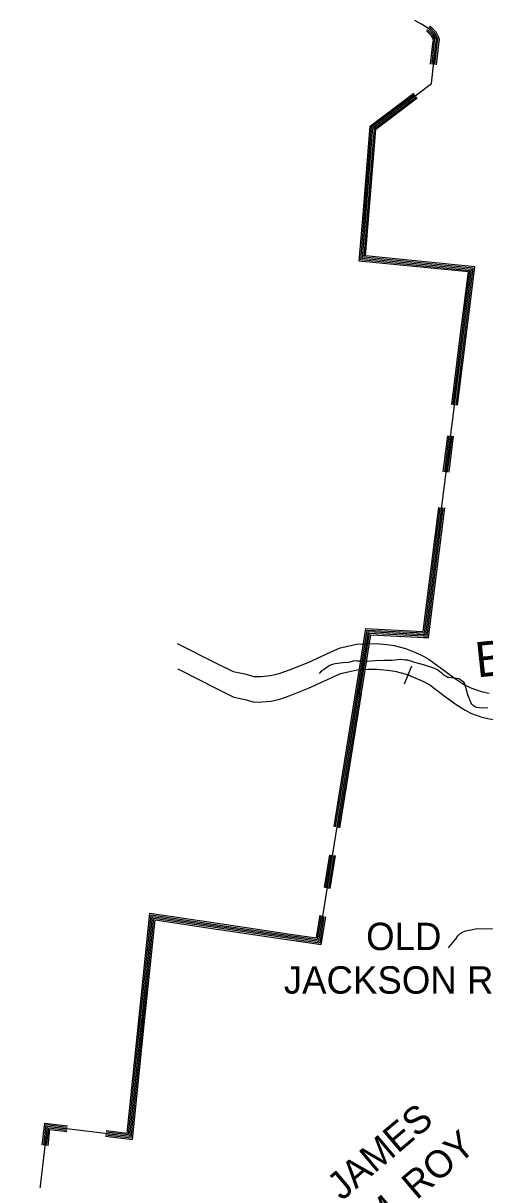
# Model space of a CAD drawing. Extents: x 1551132 to 1791609, y 378168 to 563823.
# Drawn here: x 1582937 to 1589174, y 408950 to 424575 of the extents above; entities that cross this region are included whole.
import ezdxf

# ---------------------------------------------------------------- set-up
doc = ezdxf.new("R2010")
doc.units = 0
for name, color, linetype in [('DESIGN - CONTOURS - Intermediate with optional Text', 7, 'Continuous'), ('DESIGN - DRAINAGE - Bridges and Cross Drains Size Text', 7, 'Continuous'), ('DESIGN - ROW - Right-of-Way and Easement Labels', 7, 'Continuous'), ('DESIGN - TRANSPORTATION - Text', 7, 'Continuous'), ('SURVEY - DRAINAGE - Natural Features', 7, 'Continuous')]:
    doc.layers.add(name, color=color, linetype=linetype)

msp = doc.modelspace()

# ---------------------------------------------------------------- linework, layer by layer
at = {"layer": 'DESIGN - CONTOURS - Intermediate with optional Text'}
msp.add_line((1588090.878, 415651.128), (1588189.084, 415891.868), dxfattribs=at)
for points in [[(1585018.709, 416197.099), (1585561.654, 415922.375), (1585774.491, 415817.739), (1585930.12, 415783.872), (1586051.751, 415750.404), (1586153.765, 415751.213), (1586277.904, 415763.78), (1586396.184, 415788.422), (1586536.781, 415840.849), (1586785.875, 415938.068), (1587041.219, 416057.238), (1587149.775, 416106.039), (1587218.107, 416135.273), (1587322.388, 416160.091), (1587440.685, 416186.742), (1587582.765, 416193.084), (1587706.779, 416193.634), (1587848.651, 416181.958), (1587950.482, 416166.75), (1588104.07, 416128.899), (1588235.475, 416075.289), (1588326.998, 416032.163), (1588422.42, 415980.978), (1588636.632, 415820.249), (1588777.504, 415718.463), (1588898.617, 415638.945), (1588986.14, 415595.86), (1589123.612, 415548.184), (1589231.334, 415522.892)], [(1585026.391, 415851.215), (1585569.337, 415576.491), (1585782.174, 415471.855), (1585937.803, 415437.988), (1586059.434, 415404.52), (1586161.448, 415405.329), (1586285.587, 415417.896), (1586403.867, 415442.538), (1586544.464, 415494.964), (1586793.558, 415592.184), (1587048.902, 415711.354), (1587157.458, 415760.155), (1587225.79, 415789.389), (1587330.071, 415814.207), (1587448.368, 415840.858), (1587590.448, 415847.199), (1587714.462, 415847.75), (1587856.334, 415836.074), (1587958.164, 415820.866), (1588111.753, 415783.015), (1588243.158, 415729.405), (1588334.681, 415686.279), (1588430.103, 415635.094), (1588644.315, 415474.365), (1588785.186, 415372.579), (1588906.3, 415293.061), (1588993.823, 415249.976), (1589131.295, 415202.3), (1589239.017, 415177.008)], [(1586901.522, 415642.569), (1587048.902, 415711.354), (1587157.458, 415760.155), (1587225.79, 415789.389), (1587330.071, 415814.207), (1587448.368, 415840.858), (1587488.559, 415842.649)], [(1587488.559, 415842.649), (1587590.448, 415847.199), (1587714.462, 415847.75), (1587856.334, 415836.074), (1587958.164, 415820.866), (1588111.753, 415783.015), (1588139.977, 415771.498)], [(1588139.977, 415771.498), (1588243.158, 415729.405), (1588334.681, 415686.279), (1588430.103, 415635.094), (1588644.315, 415474.365), (1588702.105, 415432.614)], [(1588702.105, 415432.614), (1588785.186, 415372.579), (1588906.3, 415293.061), (1588993.823, 415249.976), (1589131.295, 415202.3), (1589239.017, 415177.008), (1589297.533, 415170.374)]]:
    msp.add_lwpolyline(points, dxfattribs=at)
at = {"layer": 'DESIGN - TRANSPORTATION - Text'}
for points in [[(1589214.468, 415325.303), (1589136.428, 415322.212), (1589066.547, 415333.045), (1589038.639, 415341.379), (1589020.773, 415353.604), (1588999.048, 415377.896), (1588983.299, 415400.105), (1588969.657, 415432.306), (1588944.416, 415500.7), (1588919.567, 415603.127), (1588904.101, 415651.37), (1588892.326, 415671.537), (1588866.485, 415685.854), (1588820.878, 415720.439), (1588722.997, 415731.597), (1588689.039, 415736.006), (1588671.064, 415738.214), (1588649.223, 415752.489), (1588619.407, 415768.865), (1588591.7, 415795.224), (1588567.884, 415811.524), (1588534.176, 415837.95), (1588486.427, 415860.542), (1588346.93, 415906.235), (1588229.3, 415939.652), (1588159.56, 415962.503), (1588131.652, 415970.845), (1588097.653, 415971.236), (1588039.763, 415977.286), (1587924.065, 415967.644), (1587813.176, 415967.644), (1587687.838, 415962.819), (1587591.415, 415953.177), (1587504.642, 415957.994), (1587451.61, 415957.994), (1587413.044, 415962.819), (1587331.254, 415938.16), (1587257.189, 415933.026), (1587151.042, 415920.251), (1587098.91, 415908.842), (1587070.735, 415893.15), (1587010.228, 415847.799), (1586967.963, 415824.257), (1586937.822, 415790.056)], [(1588683.887, 412082.826), (1588698.386, 412103.002), (1588785.609, 412212.13), (1588809.992, 412245.889), (1588834.325, 412275.64), (1588854.458, 412287.423), (1588912.74, 412312.774), (1588988.888, 412325.899), (1589065.111, 412345.033), (1589175.05, 412339.742), (1589301.131, 412346.275), (1589405.145, 412347.059), (1589545.158, 412347.417), (1589725.046, 412337.3), (1589834.952, 412328), (1589887.034, 412335.4), (1589921.05, 412337.009), (1589967.207, 412350.484), (1590033.672, 412391.76), (1590108.245, 412442.962), (1590193.16, 412486.054)]]:
    msp.add_lwpolyline(points, dxfattribs=at)
at = {"layer": 'SURVEY - DRAINAGE - Natural Features'}
for points in [[(1582937.243, 407058.265), (1583118.415, 408407.692), (1583264.72, 409674.234), (1584378.369, 409539.123), (1584684.222, 412506.31), (1586931.353, 412175.311), (1587601.307, 416355.354), (1588376.813, 416316.187), (1588995.302, 421249.017), (1587520.62, 421396.762), (1587662.459, 423162.108), (1588452.316, 423759.275), (1588511.09, 424295.922), (1588515.99, 424321.789), (1588518.974, 424349.715), (1588511.832, 424373.999), (1588481.816, 424429.125), (1588416.309, 424497.502), (1588318.687, 424560.995), (1588230.614, 424612.147)], [(1582937.243, 407058.265), (1583118.415, 408407.692), (1583264.72, 409674.234), (1584378.369, 409539.123), (1584684.222, 412506.31), (1586931.353, 412175.311), (1587601.307, 416355.354), (1588376.813, 416316.187), (1588995.302, 421249.017), (1587520.62, 421396.762), (1587662.459, 423162.108), (1588452.316, 423759.275), (1588511.09, 424295.922), (1588515.99, 424321.789), (1588518.974, 424349.715), (1588511.832, 424373.999), (1588481.816, 424429.125), (1588416.309, 424497.502), (1588318.687, 424560.995), (1588230.614, 424612.147)], [(1588520.282, 424012.44), (1588550.681, 424290.014), (1588555.589, 424315.931), (1588559.589, 424353.374), (1588548.998, 424389.383), (1588514.39, 424452.943), (1588441.992, 424528.511), (1588429.701, 424536.512)], [(1588441.758, 424021.04), (1588472.491, 424301.68), (1588477.383, 424327.498), (1588479.374, 424346.148), (1588475.591, 424358.999), (1588450.059, 424405.9), (1588391.268, 424467.268), (1588386.627, 424470.285)], [(1588460.641, 424018.973), (1588491.291, 424298.88), (1588496.191, 424324.714), (1588498.666, 424347.89), (1588493.249, 424366.307), (1588465.525, 424417.217), (1588403.468, 424481.993), (1588396.985, 424486.21)], [(1588480.524, 424016.798), (1588511.09, 424295.922), (1588515.99, 424321.789), (1588518.974, 424349.715), (1588511.832, 424373.999), (1588481.816, 424429.125), (1588416.309, 424497.502), (1588407.893, 424502.977)], [(1588500.407, 424014.623), (1588530.89, 424292.964), (1588535.79, 424318.864), (1588539.281, 424351.54), (1588530.415, 424381.691), (1588498.107, 424441.034), (1588429.151, 424513.011), (1588418.801, 424519.744)], [(1587533.345, 422042.079), (1587624.985, 423182.667), (1588214.272, 423628.196)], [(1587552.286, 422040.554), (1587643.243, 423172.65), (1588225.73, 423613.037)], [(1587572.219, 422038.954), (1587662.459, 423162.108), (1588237.788, 423597.087)], [(1587592.152, 422037.354), (1587681.676, 423151.566), (1588249.846, 423581.136)], [(1587612.093, 422035.754), (1587700.892, 423141.016), (1588261.912, 423565.178)], [(1588951.628, 421214.2), (1587478.679, 421361.769), (1587533.345, 422042.079)], [(1588972.911, 421231.167), (1587499.112, 421378.82), (1587552.286, 422040.554)], [(1588995.302, 421249.017), (1587520.62, 421396.762), (1587572.219, 422038.954)], [(1589017.702, 421266.876), (1587542.128, 421414.704), (1587592.152, 422037.354)], [(1589040.101, 421284.735), (1587563.636, 421432.655), (1587612.093, 422035.754)], [(1588833.055, 419955.017), (1588995.302, 421249.017)], [(1588853.313, 419955.842), (1589017.702, 421266.876)], [(1588872.104, 419944.925), (1589040.101, 421284.735)], [(1588813.214, 419957.5), (1588972.911, 421231.167)], [(1588859.855, 420482.239), (1588951.628, 421214.2)], [(1588727.099, 419423.469), (1588860.396, 420486.589)], [(1588745.94, 419420.927), (1588813.022, 419955.967)], [(1588765.756, 419418.261), (1588832.863, 419953.475)], [(1588785.572, 419415.586), (1588852.705, 419950.983)], [(1588805.405, 419412.919), (1588872.554, 419948.5)], [(1588613.051, 418513.854), (1588674.066, 419000.508)], [(1588632.025, 418512.379), (1588693.024, 418998.908)], [(1588651.983, 418510.828), (1588712.966, 418997.225)], [(1588671.941, 418509.278), (1588732.907, 418995.541)], [(1588691.907, 418507.728), (1588752.856, 418993.858)], [(1588342.622, 416356.972), (1588552.685, 418032.416)], [(1588344.497, 416277.77), (1588411.879, 416274.361), (1588631.508, 418026.041)], [(1588345.514, 416297.745), (1588394.346, 416295.27), (1588611.551, 418027.649)], [(1588346.522, 416317.721), (1588376.813, 416316.187), (1588591.601, 418029.266)], [(1588347.531, 416337.696), (1588359.28, 416337.104), (1588571.652, 418030.882)], [(1587448.268, 415526.941), (1587584.399, 416376.238), (1588349.197, 416337.588)], [(1587468.492, 415526.716), (1587601.307, 416355.354), (1588343.356, 416317.862)], [(1587487.025, 415515.941), (1587618.214, 416334.471), (1588349.281, 416297.545)], [(1587508.325, 415522.383), (1587635.122, 416313.595), (1588356.28, 416277.153)], [(1587513.767, 416055.613), (1587568.332, 416396.072), (1588338.264, 416357.172)], [(1587140.357, 413725.743), (1587513.217, 416052.146)], [(1587158.873, 413721.252), (1587448.968, 415531.241)], [(1587178.373, 413716.518), (1587468.717, 415528.074)], [(1587197.873, 413711.793), (1587488.467, 415524.908)], [(1587217.372, 413707.06), (1587508.216, 415521.741)], [(1587007.851, 412899.038), (1587078.65, 413340.783)], [(1587026.509, 412895.413), (1587097.508, 413338.4)], [(1587046.159, 412891.605), (1587117.366, 413335.883)], [(1587065.8, 412887.788), (1587137.224, 413333.375)], [(1587085.441, 412883.98), (1587157.073, 413330.858)], [(1584495.609, 411056.871), (1584649.606, 412550.827), (1585592.093, 412412.016)], [(1584514.509, 411054.921), (1584666.473, 412529.144), (1585598.517, 412391.849)], [(1584534.4, 411052.871), (1584684.222, 412506.31), (1585591.609, 412372.665)], [(1586628.21, 412179.527), (1586964.594, 412129.985), (1587024.551, 412504.061)], [(1586631.118, 412199.32), (1586947.977, 412152.644), (1587005.101, 412509.061)], [(1586634.035, 412219.103), (1586931.353, 412175.311), (1586985.643, 412514.053)], [(1586636.951, 412238.887), (1586914.728, 412197.978), (1586966.186, 412519.053)], [(1586639.718, 412257.688), (1586898.937, 412219.504), (1586947.711, 412523.803)], [(1584554.291, 411050.821), (1584701.972, 412483.476), (1585590.693, 412352.59)], [(1584574.191, 411048.771), (1584719.73, 412460.65), (1585582.576, 412333.547)], [(1585586.418, 412353.206), (1586628.118, 412199.761)], [(1585589.334, 412372.99), (1586634.626, 412219.012)], [(1585592.251, 412392.774), (1586633.943, 412239.329)], [(1585595.018, 412411.574), (1586639.11, 412257.779)], [(1585583.509, 412333.414), (1586624.002, 412180.144)], [(1584049.66, 409538.706), (1584413.985, 409494.505), (1584574.191, 411048.771)], [(1584052.068, 409558.557), (1584396.177, 409516.814), (1584554.291, 411050.821)], [(1584054.477, 409578.416), (1584378.369, 409539.123), (1584534.4, 411052.871)], [(1584056.885, 409598.274), (1584360.561, 409561.432), (1584514.509, 411054.921)], [(1584059.177, 409617.133), (1584343.645, 409582.624), (1584495.609, 411056.871)], [(1583196.097, 409419.994), (1583230.479, 409717.677), (1583535.039, 409680.726)], [(1583214.971, 409417.811), (1583247.162, 409696.51), (1583532.747, 409661.867)], [(1583234.837, 409415.519), (1583264.72, 409674.234), (1583530.339, 409642.009)], [(1583254.704, 409413.227), (1583282.278, 409651.959), (1583527.931, 409622.15)], [(1583274.57, 409410.927), (1583299.836, 409629.683), (1583525.522, 409602.299)]]:
    msp.add_lwpolyline(points, dxfattribs=at)

# ---------------------------------------------------------------- texts
at = {"layer": 'DESIGN - DRAINAGE - Bridges and Cross Drains Size Text'}
msp.add_text('Big', height=474.9892, rotation=6.0509556, dxfattribs=at).set_placement((1589070.313, 415735.372))
at = {"layer": 'DESIGN - ROW - Right-of-Way and Easement Labels'}
for s, height, rotation, p in [('OLD', 369.9913, 0.0000361, (1587570.279, 412053.983)), ('JACKSON RD.', 369.99134, 0.0000361, (1586458.138, 411465.633)), ('JAMES', 369.9993, 40.2342611, (1587242.427, 408659.96)), ('M. ROY', 369.9993, 40.2342611, (1587727.44, 408227.349))]:
    msp.add_text(s, height=height, rotation=rotation, dxfattribs=at).set_placement(p)

doc.saveas('drawing.dxf')
